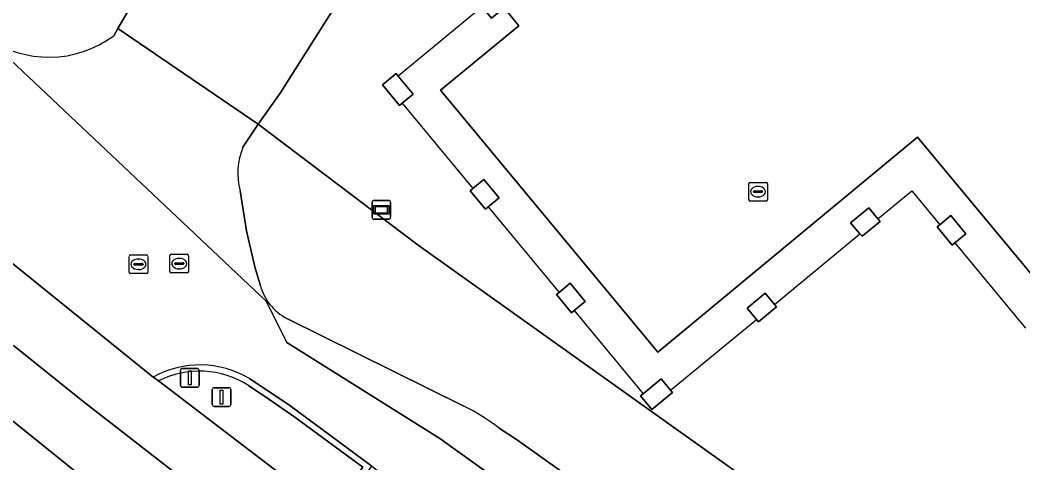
# Model space of a CAD drawing. Extents: x 159489 to 160304, y 383825 to 384531.
# Drawn here: x 160177 to 160230.6, y 384033.9 to 384057.6 of the extents above; entities that cross this region are included whole.
import ezdxf

# ---------------------------------------------------------------- set-up
doc = ezdxf.new("R2010")
doc.units = 0
for name, color, linetype in [('IMGEO_Berm_groen', 7, 'Continuous'), ('IMGEO_Berm_open', 7, 'Continuous'), ('IMGEO_Erf', 7, 'Continuous'), ('IMGEO_Fietspad_gesloten', 7, 'Continuous'), ('IMGEO_Informatiebord', 7, 'Continuous'), ('IMGEO_Lichtmast', 7, 'Continuous'), ('IMGEO_OVBaan_gesloten', 7, 'Continuous'), ('IMGEO_Pand', 7, 'Continuous'), ('IMGEO_Pand_overbouw', 7, 'Continuous'), ('IMGEO_Rijbaan_lokaal_gesloten', 7, 'Continuous'), ('IMGEO_Rijbaan_lokaal_open', 7, 'Continuous'), ('IMGEO_Rioolput', 7, 'Continuous'), ('IMGEO_Verkeersregelinstallatiepaal', 7, 'Continuous'), ('IMGEO_Voetpad_open', 7, 'Continuous')]:
    doc.layers.add(name, color=color, linetype=linetype)

msp = doc.modelspace()

# ---------------------------------------------------------------- linework, layer by layer
at = {"layer": 'IMGEO_Berm_groen'}
msp.add_lwpolyline([(160184.352, 384038.247), (160191.759, 384032.603), (160193.57, 384031.3), (160195.287, 384033.625), (160191.647, 384036.314), (160190.258, 384037.272), (160189.182, 384038.005)], dxfattribs=at)
msp.add_arc((160186.555, 384033.893), 4.879, 57.4257, 116.8377, dxfattribs=at)
at = {"layer": 'IMGEO_Berm_open'}
for points in [[(160184.077, 384038.457), (160184.352, 384038.247)], [(160191.38, 384036.932), (160189.221, 384038.377)], [(160189.182, 384038.005), (160190.258, 384037.272), (160191.647, 384036.314), (160195.287, 384033.625), (160193.57, 384031.3), (160193.87, 384031.084), (160195.774, 384033.682), (160191.38, 384036.932)]]:
    msp.add_lwpolyline(points, dxfattribs=at)
for centre, radius, start, end in [((160186.58, 384033.953), 5.152, 59.1573, 119.0607), ((160186.555, 384033.893), 4.879, 57.4257, 116.8377)]:
    msp.add_arc(centre, radius, start, end, dxfattribs=at)
at = {"layer": 'IMGEO_Erf'}
for points in [[(160238.701, 384034.731), (160224.961, 384051.301), (160211.077, 384039.791), (160199.448, 384053.811), (160203.64, 384057.252), (160202.843, 384058.222), (160202.173, 384057.672), (160201.675, 384058.278), (160201.57, 384058.406), (160202.537, 384059.199), (160202.639, 384059.074), (160224.75, 384077.326), (160227.109, 384074.476), (160229.959, 384076.834)], [(160181.964, 384056.731), (160182.186, 384057.111), (160184.509, 384061.09), (160186.504, 384061.621), (160188.525, 384065.302), (160188.854, 384065.975), (160191.024, 384069.972), (160191.561, 384069.703)], [(160197.823, 384066.241), (160198.569, 384065.853), (160190.86, 384053.653), (160189.693, 384052.004), (160198.252, 384045.511), (160219.915, 384030.06), (160218.935, 384028.842), (160223.721, 384025.204)]]:
    msp.add_lwpolyline(points, dxfattribs=at)
for points in [[(160197.245, 384053.001), (160196.333, 384054.102), (160197.065, 384054.708), (160197.181, 384054.567), (160197.977, 384053.606), (160197.391, 384053.121)], [(160201.768, 384049.036), (160202.583, 384048.053), (160201.993, 384047.565), (160201.852, 384047.447), (160201.037, 384048.429), (160201.179, 384048.547)], [(160222.346, 384047.514), (160222.836, 384046.923), (160222.952, 384046.783), (160221.998, 384045.992), (160221.879, 384046.131), (160221.378, 384046.712)], [(160226.74, 384047.098), (160227.545, 384046.127), (160226.957, 384045.639), (160226.814, 384045.521), (160226.009, 384046.492), (160226.152, 384046.61)], [(160206.38, 384043.476), (160207.182, 384042.508), (160206.589, 384042.016), (160206.451, 384041.902), (160205.648, 384042.87), (160205.787, 384042.985)], [(160216.816, 384042.948), (160217.31, 384042.35), (160217.421, 384042.216), (160216.449, 384041.414), (160216.339, 384041.547), (160215.844, 384042.146)], [(160211.855, 384037.622), (160210.752, 384036.712), (160210.147, 384037.445), (160210.282, 384037.556), (160211.25, 384038.355), (160211.75, 384037.749)]]:
    msp.add_lwpolyline(points, close=True, dxfattribs=at)
msp.add_arc((160178.499, 384061.375), 5.795, 234.7839, 306.7311, dxfattribs=at)
at = {"layer": 'IMGEO_Fietspad_gesloten'}
for points in [[(160190.32, 384042.344), (160190.124, 384042.528), (160191.225, 384040.314), (160199.413, 384035.17), (160208.24, 384028.84), (160208.429, 384029.157), (160209.569, 384030.792), (160203.564, 384035.071), (160202.579, 384035.729)], [(160200.699, 384036.904), (160191.23, 384041.593)]]:
    msp.add_lwpolyline(points, dxfattribs=at)
for centre, radius, start, end in [((160192.558, 384044.129), 2.862, 218.5729, 242.3632), ((160194.584, 384025.029), 13.357, 53.2341, 62.7552)]:
    msp.add_arc(centre, radius, start, end, dxfattribs=at)
at = {"layer": 'IMGEO_Informatiebord'}
for p, q in [((160195.784, 384047.009), (160195.784, 384047.809)), ((160195.784, 384047.809), (160195.784, 384047.009)), ((160195.884, 384047.909), (160196.674, 384047.909)), ((160196.674, 384047.909), (160195.884, 384047.909)), ((160196.774, 384047.809), (160196.774, 384047.009)), ((160196.774, 384047.009), (160196.774, 384047.809)), ((160196.674, 384046.909), (160195.884, 384046.909)), ((160195.884, 384046.909), (160196.674, 384046.909))]:
    msp.add_line(p, q, dxfattribs=at)
for points in [[(160195.885, 384047.641), (160196.673, 384047.641), (160196.673, 384047.177), (160195.885, 384047.177), (160195.885, 384047.641)], [(160195.95, 384047.576), (160195.95, 384047.242), (160196.608, 384047.242), (160196.608, 384047.576), (160195.95, 384047.576)]]:
    msp.add_lwpolyline(points, dxfattribs=at)
for centre, start, end in [((160195.884, 384047.809), 90, 180), ((160195.884, 384047.809), 90, 180), ((160196.674, 384047.809), 0, 90), ((160196.674, 384047.809), 360, 90), ((160195.884, 384047.009), 180, 270), ((160195.884, 384047.009), 180, 270), ((160196.674, 384047.009), 270, 0), ((160196.674, 384047.009), 270, 0)]:
    msp.add_arc(centre, 0.1, start, end, dxfattribs=at)
at = {"layer": 'IMGEO_Lichtmast'}
for p, q in [((160187.239, 384036.988), (160187.239, 384037.788)), ((160187.239, 384037.788), (160187.239, 384036.988)), ((160187.339, 384037.888), (160188.129, 384037.888)), ((160188.129, 384037.888), (160187.339, 384037.888)), ((160188.229, 384037.788), (160188.229, 384036.988)), ((160188.229, 384036.988), (160188.229, 384037.788)), ((160188.129, 384036.888), (160187.339, 384036.888)), ((160187.339, 384036.888), (160188.129, 384036.888))]:
    msp.add_line(p, q, dxfattribs=at)
msp.add_lwpolyline([(160187.659, 384037.763), (160187.809, 384037.763), (160187.809, 384037.013), (160187.659, 384037.013), (160187.659, 384037.763)], dxfattribs=at)
for centre, start, end in [((160187.339, 384037.788), 90, 180), ((160187.339, 384037.788), 90, 180), ((160188.129, 384037.788), 0, 90), ((160188.129, 384037.788), 360, 90), ((160187.339, 384036.988), 180, 270), ((160187.339, 384036.988), 180, 270), ((160188.129, 384036.988), 270, 0), ((160188.129, 384036.988), 270, 0)]:
    msp.add_arc(centre, 0.1, start, end, dxfattribs=at)
at = {"layer": 'IMGEO_OVBaan_gesloten'}
for points in [[(160140.973, 384071.696), (160132.364, 384080.101), (160126.671, 384085.78), (160121.497, 384090.909), (160120.074, 384092.332), (160117.812, 384090.09), (160120.53, 384087.34), (160120.706, 384087.162), (160130.716, 384077.192), (160143.29, 384064.966), (160151.014, 384057.786), (160158.099, 384051.509), (160167.768, 384043.203), (160168.075, 384042.939), (160180.122, 384033.232), (160180.398, 384033.017), (160184.203, 384030.049), (160189.688, 384026.016), (160189.992, 384025.804), (160191.765, 384024.556), (160192.033, 384024.368), (160214.093, 384008.867), (160218.72, 384005.678)], [(160221.364, 384012.156), (160198.306, 384028.135), (160198.217, 384028.057), (160193.87, 384031.084), (160193.57, 384031.3), (160191.759, 384032.603), (160184.352, 384038.247), (160184.077, 384038.457), (160172.248, 384047.991), (160171.949, 384048.247), (160165.269, 384053.971)], [(160176.612, 384040.154), (160180.322, 384037.159), (160185.749, 384032.936), (160188.977, 384030.497), (160195.687, 384025.705), (160198.838, 384023.52), (160203.373, 384020.284), (160206.636, 384017.954), (160209.952, 384015.658), (160213.177, 384013.386), (160216.466, 384011.084), (160219.773, 384008.832), (160223.11, 384006.694), (160226.618, 384004.7), (160231.969, 384001.943), (160236.574, 383999.757), (160240.805, 383997.822), (160243.675, 384000.473), (160239.346, 384002.484)], [(160227.456, 384000.511), (160236.723, 383996.194), (160238.186, 383995.554), (160238.297, 383995.505), (160240.805, 383997.822), (160236.574, 383999.757), (160231.969, 384001.943), (160226.618, 384004.7), (160223.11, 384006.694), (160219.773, 384008.832), (160216.466, 384011.084), (160213.177, 384013.386), (160209.952, 384015.658), (160206.636, 384017.954), (160203.373, 384020.284), (160198.838, 384023.52), (160195.687, 384025.705), (160188.977, 384030.497), (160185.749, 384032.936), (160180.322, 384037.159), (160176.612, 384040.154)]]:
    msp.add_lwpolyline(points, dxfattribs=at)
at = {"layer": 'IMGEO_Pand'}
msp.add_lwpolyline([(160229.959, 384076.834), (160227.109, 384074.476), (160224.75, 384077.326), (160202.639, 384059.074), (160202.537, 384059.199), (160201.57, 384058.406), (160201.675, 384058.278), (160202.173, 384057.672), (160202.843, 384058.222), (160203.64, 384057.252), (160199.448, 384053.811), (160211.077, 384039.791), (160224.961, 384051.301), (160238.701, 384034.731)], dxfattribs=at)
for points in [[(160197.245, 384053.001), (160197.391, 384053.121), (160197.977, 384053.606), (160197.181, 384054.567), (160197.065, 384054.708), (160196.333, 384054.102)], [(160201.768, 384049.036), (160201.179, 384048.547), (160201.037, 384048.429), (160201.852, 384047.447), (160201.993, 384047.565), (160202.583, 384048.053)], [(160222.346, 384047.514), (160221.378, 384046.712), (160221.879, 384046.131), (160221.998, 384045.992), (160222.952, 384046.783), (160222.836, 384046.923)], [(160226.74, 384047.098), (160226.152, 384046.61), (160226.009, 384046.492), (160226.814, 384045.521), (160226.957, 384045.639), (160227.545, 384046.127)], [(160206.38, 384043.476), (160205.787, 384042.985), (160205.648, 384042.87), (160206.451, 384041.902), (160206.589, 384042.016), (160207.182, 384042.508)], [(160216.816, 384042.948), (160215.844, 384042.146), (160216.339, 384041.547), (160216.449, 384041.414), (160217.421, 384042.216), (160217.31, 384042.35)], [(160211.855, 384037.622), (160211.75, 384037.749), (160211.25, 384038.355), (160210.282, 384037.556), (160210.147, 384037.445), (160210.752, 384036.712)]]:
    msp.add_lwpolyline(points, close=True, dxfattribs=at)
at = {"layer": 'IMGEO_Pand_overbouw'}
for points in [[(160238.701, 384034.731), (160224.961, 384051.301), (160211.077, 384039.791), (160199.448, 384053.811), (160203.64, 384057.252), (160202.843, 384058.222), (160202.173, 384057.672), (160201.675, 384058.278), (160197.181, 384054.567)], [(160197.181, 384054.567), (160197.977, 384053.606), (160197.391, 384053.121), (160201.179, 384048.547), (160201.768, 384049.036), (160202.583, 384048.053), (160201.993, 384047.565), (160205.787, 384042.985), (160206.38, 384043.476), (160207.182, 384042.508), (160206.589, 384042.016), (160210.282, 384037.556), (160211.25, 384038.355), (160211.75, 384037.749), (160216.339, 384041.547), (160215.844, 384042.146), (160216.816, 384042.948), (160217.31, 384042.35), (160221.879, 384046.131), (160221.378, 384046.712), (160222.346, 384047.514), (160222.836, 384046.923), (160224.65, 384048.424), (160226.152, 384046.61), (160226.74, 384047.098), (160227.545, 384046.127), (160226.957, 384045.639), (160230.74, 384041.073)]]:
    msp.add_lwpolyline(points, dxfattribs=at)
at = {"layer": 'IMGEO_Rijbaan_lokaal_gesloten'}
for points in [[(160191.561, 384069.703), (160191.024, 384069.972), (160188.854, 384065.975), (160188.525, 384065.302), (160186.504, 384061.621), (160184.509, 384061.09), (160182.186, 384057.111), (160189.693, 384052.004), (160190.86, 384053.653), (160198.569, 384065.853)], [(160209.997, 384027.604), (160208.24, 384028.84), (160199.413, 384035.17), (160191.225, 384040.314), (160190.124, 384042.528), (160175.157, 384056.641)], [(160172.248, 384047.991), (160184.077, 384038.457)], [(160180.122, 384033.232), (160168.075, 384042.939)], [(160189.221, 384038.377), (160191.38, 384036.932), (160195.774, 384033.682), (160199.787, 384030.7), (160205.52, 384026.602), (160216.867, 384018.79)]]:
    msp.add_lwpolyline(points, dxfattribs=at)
msp.add_arc((160186.58, 384033.953), 5.152, 59.1573, 119.0607, dxfattribs=at)
at = {"layer": 'IMGEO_Rijbaan_lokaal_open'}
for points in [[(160189.693, 384052.004), (160182.186, 384057.111), (160181.964, 384056.731)], [(160175.157, 384056.641), (160190.124, 384042.528), (160190.32, 384042.344)], [(160188.877, 384050.756), (160189.693, 384052.004)], [(160189.81, 384043.338), (160189.507, 384044.356), (160189.06, 384046.286), (160188.722, 384048.433)]]:
    msp.add_lwpolyline(points, dxfattribs=at)
for centre, radius, start, end in [((160178.499, 384061.375), 5.795, 234.7839, 306.7311), ((160192.195, 384049.368), 3.596, 157.2972, 195.0681), ((160192.564, 384044.123), 2.864, 195.9131, 218.4097)]:
    msp.add_arc(centre, radius, start, end, dxfattribs=at)
at = {"layer": 'IMGEO_Rioolput'}
for p, q in [((160215.929, 384047.955), (160215.929, 384048.807)), ((160216.004, 384048.881), (160216.856, 384048.881)), ((160216.93, 384048.807), (160216.93, 384047.955)), ((160216.188, 384048.375), (160216.188, 384048.387)), ((160216.626, 384048.338), (160216.228, 384048.338)), ((160216.231, 384048.424), (160216.629, 384048.424)), ((160216.417, 384048.661), (160216.442, 384048.661)), ((160216.672, 384048.387), (160216.672, 384048.375)), ((160216.856, 384047.881), (160216.004, 384047.881)), ((160216.44, 384048.101), (160216.415, 384048.101)), ((160182.864, 384044.994), (160183.716, 384044.994)), ((160185.044, 384045.029), (160185.896, 384045.029)), ((160182.789, 384044.068), (160182.789, 384044.92)), ((160183.048, 384044.488), (160183.048, 384044.5)), ((160183.486, 384044.451), (160183.088, 384044.451)), ((160183.091, 384044.537), (160183.489, 384044.537)), ((160183.277, 384044.774), (160183.302, 384044.774)), ((160183.532, 384044.5), (160183.532, 384044.488)), ((160183.79, 384044.92), (160183.79, 384044.068)), ((160184.969, 384044.103), (160184.969, 384044.955)), ((160185.228, 384044.523), (160185.228, 384044.535)), ((160185.666, 384044.486), (160185.268, 384044.486)), ((160185.271, 384044.572), (160185.669, 384044.572)), ((160185.457, 384044.809), (160185.482, 384044.809)), ((160185.712, 384044.535), (160185.712, 384044.523)), ((160185.97, 384044.955), (160185.97, 384044.103)), ((160183.716, 384043.994), (160182.864, 384043.994)), ((160183.3, 384044.214), (160183.275, 384044.214)), ((160185.896, 384044.029), (160185.044, 384044.029)), ((160185.48, 384044.249), (160185.455, 384044.249))]:
    msp.add_line(p, q, dxfattribs=at)
for points in [[(160215.929, 384047.955), (160215.929, 384048.807)], [(160216.004, 384048.881), (160216.856, 384048.881)], [(160216.93, 384048.807), (160216.93, 384047.955)], [(160216.856, 384047.881), (160216.004, 384047.881)], [(160182.864, 384044.994), (160183.716, 384044.994)], [(160185.044, 384045.029), (160185.896, 384045.029)], [(160182.789, 384044.068), (160182.789, 384044.92)], [(160183.79, 384044.92), (160183.79, 384044.068)], [(160184.969, 384044.103), (160184.969, 384044.955)], [(160185.97, 384044.955), (160185.97, 384044.103)], [(160183.716, 384043.994), (160182.864, 384043.994)], [(160185.896, 384044.029), (160185.044, 384044.029)]]:
    msp.add_lwpolyline(points, dxfattribs=at)
for centre, radius, start, end in [((160216.006, 384048.805), 0.0765, 91.552, 178.448), ((160216.006, 384048.805), 0.0765, 91.552, 178.448), ((160216.854, 384048.805), 0.0765, 1.552, 88.448), ((160216.854, 384048.805), 0.0765, 1.552, 88.448), ((160216.228, 384048.384), 0.0403, 85.8775, 175.7526), ((160216.225, 384048.374), 0.0366, 178.938, 274.7102), ((160216.629, 384048.381), 0.043, 264.8664, 352.4533), ((160216.633, 384048.386), 0.0386, 1.7309, 96.639), ((160216.006, 384047.957), 0.0765, 181.552, 268.448), ((160216.006, 384047.957), 0.0765, 181.552, 268.448), ((160216.854, 384047.957), 0.0765, 271.552, 358.448), ((160216.854, 384047.957), 0.0765, 271.552, 358.448), ((160182.866, 384044.918), 0.0765, 91.552, 178.448), ((160182.866, 384044.918), 0.0765, 91.552, 178.448), ((160183.714, 384044.918), 0.0765, 1.552, 88.448), ((160183.714, 384044.918), 0.0765, 1.552, 88.448), ((160185.046, 384044.953), 0.0765, 91.552, 178.448), ((160185.046, 384044.953), 0.0765, 91.552, 178.448), ((160185.894, 384044.953), 0.0765, 1.552, 88.448), ((160185.894, 384044.953), 0.0765, 1.552, 88.448), ((160183.088, 384044.497), 0.0403, 85.8775, 175.7526), ((160183.085, 384044.487), 0.0366, 178.938, 274.7102), ((160183.489, 384044.494), 0.043, 264.8664, 352.4533), ((160183.493, 384044.499), 0.0386, 1.7309, 96.639), ((160185.268, 384044.532), 0.0403, 85.8775, 175.7526), ((160185.265, 384044.522), 0.0366, 178.938, 274.7102), ((160185.669, 384044.529), 0.043, 264.8664, 352.4533), ((160185.673, 384044.534), 0.0386, 1.7309, 96.639), ((160182.866, 384044.07), 0.0765, 181.552, 268.448), ((160182.866, 384044.07), 0.0765, 181.552, 268.448), ((160183.714, 384044.07), 0.0765, 271.552, 358.448), ((160183.714, 384044.07), 0.0765, 271.552, 358.448), ((160185.046, 384044.105), 0.0765, 181.552, 268.448), ((160185.046, 384044.105), 0.0765, 181.552, 268.448), ((160185.894, 384044.105), 0.0765, 271.552, 358.448), ((160185.894, 384044.105), 0.0765, 271.552, 358.448)]:
    msp.add_arc(centre, radius, start, end, dxfattribs=at)
for centre, major_axis, ratio, start_param, end_param in [((160216.416, 384048.381), (-0.387, 0.002), 0.722429, 4.712389, 7.853982), ((160216.441, 384048.381), (-0.39, 0.002), 0.717154, 1.570796, 4.712389), ((160183.276, 384044.494), (-0.387, 0.002), 0.722429, 4.712389, 7.853982), ((160183.301, 384044.494), (-0.39, 0.002), 0.717154, 1.570796, 4.712389), ((160185.456, 384044.529), (-0.387, 0.002), 0.722429, 4.712389, 7.853982), ((160185.481, 384044.529), (-0.39, 0.002), 0.717154, 1.570796, 4.712389)]:
    msp.add_ellipse(centre, major_axis=major_axis, ratio=ratio, start_param=start_param, end_param=end_param, dxfattribs=at)
at = {"layer": 'IMGEO_Verkeersregelinstallatiepaal'}
for p, q in [((160185.538, 384038.015), (160185.538, 384038.815)), ((160185.538, 384038.815), (160185.538, 384038.015)), ((160185.638, 384038.915), (160186.428, 384038.915)), ((160186.428, 384038.915), (160185.638, 384038.915)), ((160186.528, 384038.815), (160186.528, 384038.015)), ((160186.528, 384038.015), (160186.528, 384038.815)), ((160186.428, 384037.915), (160185.638, 384037.915)), ((160185.638, 384037.915), (160186.428, 384037.915))]:
    msp.add_line(p, q, dxfattribs=at)
msp.add_lwpolyline([(160185.958, 384038.79), (160186.108, 384038.79), (160186.108, 384038.04), (160185.958, 384038.04), (160185.958, 384038.79)], dxfattribs=at)
for centre, start, end in [((160185.638, 384038.815), 90, 180), ((160185.638, 384038.815), 90, 180), ((160186.428, 384038.815), 0, 90), ((160186.428, 384038.815), 360, 90), ((160185.638, 384038.015), 180, 270), ((160185.638, 384038.015), 180, 270), ((160186.428, 384038.015), 270, 0), ((160186.428, 384038.015), 270, 0)]:
    msp.add_arc(centre, 0.1, start, end, dxfattribs=at)
at = {"layer": 'IMGEO_Voetpad_open'}
for points in [[(160223.721, 384025.204), (160218.935, 384028.842), (160219.915, 384030.06), (160198.252, 384045.511), (160189.693, 384052.004), (160188.877, 384050.756)], [(160188.722, 384048.433), (160189.06, 384046.286), (160189.507, 384044.356), (160189.81, 384043.338)], [(160191.23, 384041.593), (160200.699, 384036.904)], [(160202.579, 384035.729), (160203.564, 384035.071), (160209.569, 384030.792), (160213.767, 384027.853), (160217.424, 384025.359)]]:
    msp.add_lwpolyline(points, dxfattribs=at)
for centre, radius, start, end in [((160192.195, 384049.368), 3.596, 157.2972, 195.0681), ((160192.564, 384044.123), 2.864, 195.9131, 218.4097), ((160192.558, 384044.129), 2.862, 218.5729, 242.3632), ((160194.584, 384025.029), 13.357, 53.2341, 62.7552)]:
    msp.add_arc(centre, radius, start, end, dxfattribs=at)

doc.saveas('drawing.dxf')
